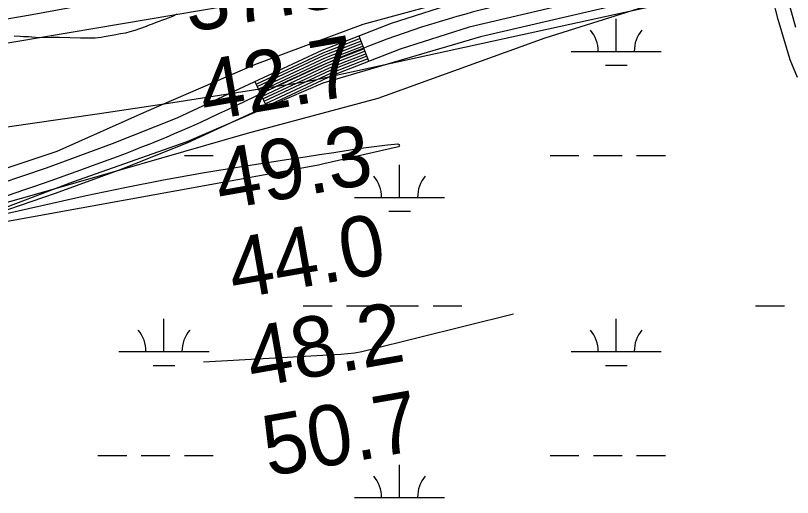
# Model space of a CAD drawing. Extents: x 3177185 to 3215018, y 812988 to 838321.
# Drawn here: x 3208866 to 3209728, y 826655 to 827190 of the extents above; entities that cross this region are included whole.
import ezdxf

# ---------------------------------------------------------------- set-up
doc = ezdxf.new("R2010")
doc.units = 0
for name, color, linetype in [('V-RIVR-RANG', 7, 'Continuous'), ('V-ROAD-CNTR', 7, 'Continuous'), ('V-SITE-VEGE', 7, 'Continuous'), ('V-TOPO-MAJR', 7, 'Continuous'), ('V-TOPO-MINR', 7, 'Continuous'), ('V-WETL-SWMP', 7, 'Continuous')]:
    doc.layers.add(name, color=color, linetype=linetype)

msp = doc.modelspace()

# ---------------------------------------------------------------- linework, layer by layer
at = {"layer": 'V-ROAD-CNTR'}
for p, q in [((3209257.96, 827138.91), (3209247.1, 827166.88)), ((3209144.43, 827089.15), (3209131.76, 827116.35))]:
    msp.add_line(p, q, dxfattribs=at)
for points in [[(3209762.5, 827308.18), (3209723.37, 827298.55), (3209685.58, 827287.9), (3209640.28, 827273.96), (3209595.6, 827260.46), (3209479.09, 827233.18), (3209361.35, 827205.83), (3209282.59, 827180.67), (3209205.6, 827150.75), (3209124.8, 827113.1), (3209044.82, 827076), (3208972.89, 827047.38), (3208899.92, 827020.62), (3208822.85, 826994.64)], [(3209843.31, 827266.2), (3209823.31, 827268.94), (3209792.27, 827277.34), (3209779.42, 827279.33), (3209767.21, 827278.44), (3209731.03, 827269.54), (3209694.07, 827259.12), (3209649.03, 827245.26), (3209603.37, 827231.47), (3209485.9, 827203.96), (3209369.32, 827176.88), (3209292.6, 827152.37), (3209217.38, 827123.14), (3209137.44, 827085.9), (3209056.69, 827048.43), (3208983.6, 827019.36), (3208909.88, 826992.32), (3208831.6, 826965.93)], [(3209248.18, 827164.08), (3209206.78, 827147.99), (3209133.03, 827113.63)], [(3209249.27, 827161.28), (3209207.96, 827145.23), (3209134.29, 827110.91)], [(3209250.36, 827158.49), (3209209.13, 827142.47), (3209135.56, 827108.19)], [(3209251.44, 827155.69), (3209210.31, 827139.71), (3209136.83, 827105.47)], [(3209252.53, 827152.89), (3209211.49, 827136.95), (3209138.09, 827102.75)], [(3209253.62, 827150.1), (3209212.67, 827134.18), (3209139.36, 827100.03)], [(3209254.7, 827147.3), (3209213.85, 827131.42), (3209140.63, 827097.31)], [(3209255.79, 827144.51), (3209215.02, 827128.66), (3209141.9, 827094.59)], [(3209256.88, 827141.71), (3209216.2, 827125.9), (3209143.16, 827091.87)]]:
    msp.add_lwpolyline(points, dxfattribs=at)
msp.add_spline([(3209938.5, 827302.26), (3209858.27, 827282.13), (3209764.86, 827293.31), (3209689.83, 827273.51), (3209599.49, 827245.97), (3209365.34, 827191.36), (3209211.49, 827136.95), (3209050.75, 827062.22), (3208904.9, 827006.47), (3208748.23, 826958.77), (3208586.7, 826931.81), (3208473.88, 826906.7), (3208369.01, 826888.58), (3208346.33, 826885.16)], degree=3, dxfattribs=at)
at = {"layer": 'V-SITE-VEGE'}
for points in [[(3208911.88, 827039.21), (3209011.38, 827083.83), (3209131.46, 827135.32), (3209251.53, 827179.94), (3209351.03, 827207.4), (3209481.4, 827238.3), (3209522.57, 827248.59), (3209690.68, 827289.78), (3209752.44, 827293.21)], [(3209731.85, 827176.51), (3209724.99, 827200.54), (3209724.99, 827217.7), (3209728.42, 827234.86), (3209711.27, 827248.59), (3209687.25, 827241.73), (3209632.36, 827224.57), (3209381.91, 827166.21), (3209206.93, 827114.72), (3209055.98, 827049.5), (3208929.04, 827004.88), (3208846.7, 826973.99)], [(3209044.59, 827191.25), (3209040.04, 827188.62), (3209032.23, 827185.59), (3209028.98, 827184.53), (3209020.78, 827181.63), (3209017.53, 827180.18), (3209014.67, 827179.26), (3209010.63, 827177.55), (3209003.22, 827174.78), (3208998.27, 827173.06), (3208992.68, 827171.47), (3208987.86, 827170.28), (3208982.39, 827169.34), (3208975.36, 827167.74), (3208964.03, 827166), (3208960.64, 827165.21), (3208954.13, 827164.53), (3208945.66, 827164.49), (3208941.75, 827164.73), (3208937.84, 827164.71), (3208914.38, 827165.39), (3208905.39, 827165.35), (3208897.7, 827165.06)], [(3208897.7, 827165.06), (3208887.92, 827165.28), (3208883.75, 827165.52), (3208879.97, 827165.89), (3208874.76, 827166.13), (3208870.72, 827166.5), (3208864.2, 827166.74)], [(3208798.67, 827001.45), (3208911.88, 827039.21)]]:
    msp.add_lwpolyline(points, dxfattribs=at)
at = {"layer": 'V-TOPO-MAJR'}
msp.add_lwpolyline([(3208827.71, 827181.04), (3208884.19, 827190.97), (3208940.6, 827201.31), (3208996.9, 827212.28), (3209053.11, 827223.65), (3209090.12, 827231.35), (3209127.73, 827239.37), (3209165.28, 827247.65), (3209202.75, 827256.31), (3209240.15, 827265.22), (3209420.11, 827309.06), (3209547.56, 827339.58), (3209675.17, 827369.43), (3209803.02, 827398.26)], dxfattribs=at)
at = {"layer": 'V-TOPO-MINR'}
for points in [[(3208747.5, 827140.84), (3209159.89, 827210.65), (3209165.71, 827211.69), (3209171.52, 827212.8), (3209177.32, 827214.01), (3209183.09, 827215.29), (3209383.12, 827261.39), (3209488.9, 827285.73), (3209594.7, 827310.04), (3209700.51, 827334.29), (3209806.33, 827358.5)], [(3208805.35, 827059.08), (3208882.13, 827069.82), (3208958.84, 827081.07), (3209035.49, 827092.68), (3209179.26, 827114.95), (3209183.98, 827115.72), (3209188.69, 827116.56), (3209193.39, 827117.48), (3209198.08, 827118.45), (3209541.9, 827193.43), (3209680.15, 827223.85), (3209818.32, 827254.61)], [(3209030.01, 827007.6), (3209073.17, 827015.23), (3209116.44, 827022.28), (3209171.39, 827030.65), (3209187.27, 827033.07), (3209203.14, 827035.51), (3209219.01, 827037.96), (3209234.88, 827040.42), (3209243.29, 827041.73), (3209254.97, 827043.43), (3209266.67, 827044.98), (3209278.4, 827046.29), (3209290.14, 827047.46), (3209291.33, 827046.82), (3209291.91, 827046.08), (3209291.58, 827045.2), (3209290.66, 827044.22), (3209208.06, 827025.1), (3209205.11, 827024.45), (3209202.15, 827023.88), (3208832.03, 826956.77)], [(3208830.43, 826964.7), (3208944.13, 826990.01), (3208987.02, 826999.1), (3209030.01, 827007.6)], [(3209074.16, 826805.7), (3209226.86, 826814.27), (3209234.62, 826814.92), (3209242.33, 826815.87), (3209249.98, 826817.24), (3209257.58, 826818.91), (3209418.2, 826858.85)]]:
    msp.add_lwpolyline(points, dxfattribs=at)
at = {"layer": 'V-WETL-SWMP'}
for p, q in [((3209631.2, 827220.72), (3209453.29, 827164.67)), ((3209712.12, 827185.39), (3209705.84, 827210.31)), ((3209532.4, 827149.96), (3209532.4, 827185.96)), ((3209725.46, 827140.64), (3209712.12, 827185.39)), ((3209453.29, 827164.67), (3209267.91, 827097.58)), ((3209482.4, 827149.96), (3209582.4, 827149.96)), ((3209520.4, 827134.53), (3209544.4, 827134.53)), ((3209733.6, 827121.09), (3209725.46, 827140.64)), ((3209267.91, 827097.58), (3209122.92, 827058.85)), ((3209122.92, 827058.85), (3208886.3, 826991)), ((3209053.08, 827034.53), (3209085.08, 827034.53)), ((3209458.99, 827034.53), (3209490.99, 827034.53)), ((3209506.99, 827034.53), (3209538.99, 827034.53)), ((3209554.99, 827034.53), (3209586.99, 827034.53)), ((3209291.92, 826988.1), (3209291.92, 827024.1)), ((3208886.3, 826991), (3208691.47, 826936.48)), ((3209241.92, 826988.1), (3209341.92, 826988.1)), ((3209279.92, 826972.67), (3209303.92, 826972.67)), ((3209185.08, 826868.03), (3209217.08, 826868.03)), ((3209233.08, 826868.03), (3209265.08, 826868.03)), ((3209281.08, 826868.03), (3209313.08, 826868.03)), ((3209329.08, 826868.03), (3209361.08, 826868.03)), ((3209686.99, 826868.03), (3209718.99, 826868.03)), ((3209030.49, 826817.29), (3209030.49, 826853.29)), ((3209532.4, 826817.29), (3209532.4, 826853.29)), ((3208980.49, 826817.29), (3209080.49, 826817.29)), ((3209482.4, 826817.29), (3209582.4, 826817.29)), ((3209018.49, 826801.86), (3209042.49, 826801.86)), ((3209520.4, 826801.86), (3209544.4, 826801.86)), ((3208957.08, 826701.86), (3208989.08, 826701.86)), ((3209005.08, 826701.86), (3209037.08, 826701.86)), ((3209053.08, 826701.86), (3209085.08, 826701.86)), ((3209458.99, 826701.86), (3209490.99, 826701.86)), ((3209506.99, 826701.86), (3209538.99, 826701.86)), ((3209554.99, 826701.86), (3209586.99, 826701.86)), ((3209291.92, 826655.43), (3209291.92, 826691.43)), ((3209241.92, 826655.43), (3209341.92, 826655.43))]:
    msp.add_line(p, q, dxfattribs=at)
for centre, start, end in [((3209477.15, 827150.44), 359.22818, 40.77184), ((3209587.64, 827150.44), 139.22818, 180.77183), ((3209236.68, 826988.58), 359.22818, 40.77184), ((3209347.17, 826988.58), 139.22818, 180.77183), ((3208975.25, 826817.76), 359.22818, 40.77184), ((3209085.73, 826817.76), 139.22818, 180.77183), ((3209477.15, 826817.76), 359.22818, 40.77184), ((3209587.64, 826817.76), 139.22818, 180.77183), ((3209236.68, 826655.9), 359.22818, 40.77184), ((3209347.17, 826655.9), 139.22818, 180.77183)]:
    msp.add_arc(centre, 35.25, start, end, dxfattribs=at)

# ---------------------------------------------------------------- texts
at = {"layer": 'V-RIVR-RANG'}
for s, p in [('37.8', (3209058.37, 827170.74)), ('42.7', (3209075.93, 827072.3)), ('49.3', (3209093.48, 826973.85)), ('44.0', (3209108.18, 826874.9)), ('48.2', (3209128.59, 826776.96)), ('50.7', (3209146.15, 826678.51))]:
    msp.add_text(s, height=67, rotation=9.96833, dxfattribs=at).set_placement(p)

doc.saveas('drawing.dxf')
